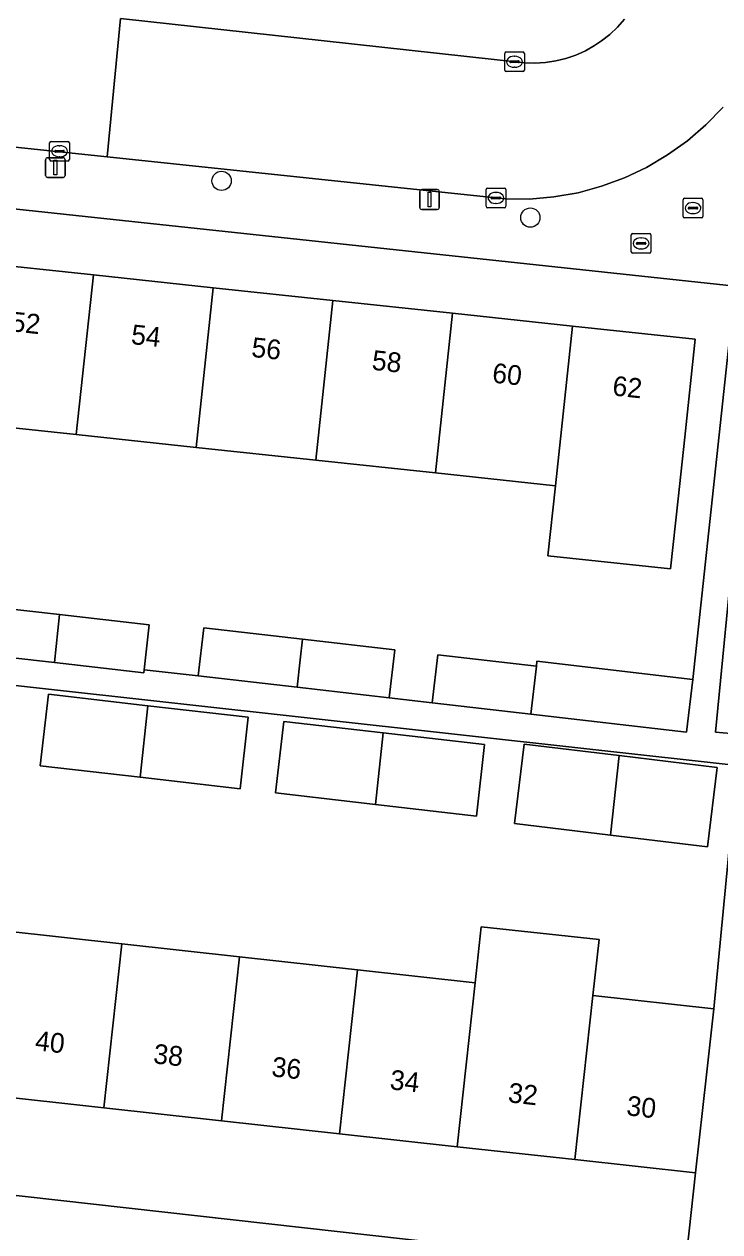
# Model space of a CAD drawing. Extents: x 162026 to 163502, y 387295 to 388169.
# Drawn here: x 162715.4 to 162750.7, y 387939.6 to 388000.8 of the extents above; entities that cross this region are included whole.
import ezdxf

# ---------------------------------------------------------------- set-up
doc = ezdxf.new("R2010")
doc.units = 0
for name, color, linetype in [('IMGEO_Boom', 7, 'Continuous'), ('IMGEO_Brandkraan', 7, 'Continuous'), ('IMGEO_Erf', 7, 'Continuous'), ('IMGEO_Kolk', 7, 'Continuous'), ('IMGEO_Lichtmast', 7, 'Continuous'), ('IMGEO_Pand', 7, 'Continuous'), ('IMGEO_Pand_nummerreeks', 7, 'Continuous'), ('IMGEO_Rijbaan_lokaal_open', 7, 'Continuous'), ('IMGEO_Rioolput', 7, 'Continuous'), ('IMGEO_Voetpad_open', 7, 'Continuous')]:
    doc.layers.add(name, color=color, linetype=linetype)

msp = doc.modelspace()

# ---------------------------------------------------------------- linework, layer by layer
at = {"layer": 'IMGEO_Boom'}
for centre in [(162725.435, 387992.901), (162741.089, 387991.039)]:
    msp.add_circle(centre, 0.489, dxfattribs=at)
at = {"layer": 'IMGEO_Brandkraan'}
for p, q in [((162746.204, 387989.305), (162746.204, 387990.157)), ((162746.279, 387990.231), (162747.131, 387990.231)), ((162746.463, 387989.725), (162746.463, 387989.737)), ((162746.506, 387989.774), (162746.904, 387989.774)), ((162746.692, 387990.011), (162746.717, 387990.011)), ((162746.947, 387989.737), (162746.947, 387989.725)), ((162747.205, 387990.157), (162747.205, 387989.305)), ((162747.131, 387989.231), (162746.279, 387989.231)), ((162746.901, 387989.688), (162746.503, 387989.688)), ((162746.715, 387989.451), (162746.69, 387989.451))]:
    msp.add_line(p, q, dxfattribs=at)
for points in [[(162746.204, 387989.305), (162746.204, 387990.157)], [(162746.279, 387990.231), (162747.131, 387990.231)], [(162747.205, 387990.157), (162747.205, 387989.305)], [(162747.131, 387989.231), (162746.279, 387989.231)]]:
    msp.add_lwpolyline(points, dxfattribs=at)
for centre, radius, start, end in [((162746.281, 387990.155), 0.0765, 91.55205, 178.44795), ((162746.281, 387990.155), 0.0765, 91.55205, 178.44795), ((162746.503, 387989.734), 0.0403, 85.87752, 175.75265), ((162746.5, 387989.724), 0.0366, 178.93798, 274.71019), ((162746.904, 387989.731), 0.043, 264.86636, 352.45326), ((162746.908, 387989.736), 0.0386, 1.73085, 96.63898), ((162747.129, 387990.155), 0.0765, 1.55205, 88.44795), ((162747.129, 387990.155), 0.0765, 1.55205, 88.44795), ((162746.281, 387989.307), 0.0765, 181.55205, 268.44795), ((162746.281, 387989.307), 0.0765, 181.55205, 268.44795), ((162747.129, 387989.307), 0.0765, 271.55205, 358.44795), ((162747.129, 387989.307), 0.0765, 271.55205, 358.44795)]:
    msp.add_arc(centre, radius, start, end, dxfattribs=at)
for centre, major_axis, ratio, start_param, end_param in [((162746.691, 387989.731), (-0.387, 0.002), 0.722429, 4.712389, 7.853982), ((162746.716, 387989.731), (-0.39, 0.002), 0.717154, 1.570796, 4.712389)]:
    msp.add_ellipse(centre, major_axis=major_axis, ratio=ratio, start_param=start_param, end_param=end_param, dxfattribs=at)
at = {"layer": 'IMGEO_Erf'}
for points in [[(162712.537, 387971.435), (162717.223, 387970.908), (162721.768, 387970.397), (162721.511, 387968.115), (162724.257, 387967.811), (162724.539, 387970.243), (162729.546, 387969.663), (162734.214, 387969.122), (162733.932, 387966.689), (162736.117, 387966.436), (162736.4, 387968.868), (162741.395, 387968.288), (162741.424, 387968.54), (162749.323, 387967.624), (162751.48, 387987.565), (162710.775, 387991.923)], [(162712.866, 387988.779), (162718.937, 387988.131), (162725.009, 387987.483), (162731.08, 387986.835), (162737.151, 387986.188), (162743.223, 387985.54), (162749.443, 387984.876), (162748.913, 387979.905), (162748.579, 387976.779), (162748.2, 387973.23), (162741.979, 387973.894), (162742.358, 387977.443), (162736.286, 387978.091), (162730.215, 387978.739), (162724.144, 387979.386), (162718.071, 387980.034), (162712, 387980.682)]]:
    msp.add_lwpolyline(points, dxfattribs=at)
for points in [[(162804.181, 387972.767), (162794.443, 387973.799), (162788.368, 387974.442), (162782.293, 387975.086), (162776.218, 387975.73), (162775.936, 387973.084), (162769.862, 387973.731), (162770.143, 387976.373), (162764.068, 387977.017), (162757.993, 387977.661), (162751.772, 387978.32), (162750.476, 387964.948), (162751.256, 387964.872), (162751.503, 387967.118), (162756.794, 387966.535), (162761.794, 387965.984), (162761.547, 387963.737), (162763.418, 387963.554), (162763.665, 387965.8), (162768.954, 387965.217), (162773.956, 387964.666), (162773.709, 387962.419), (162802.644, 387959.086)], [(162751.58, 387963.255), (162679.75, 387971.22), (162679.179, 387966.073), (162677.505, 387965.343), (162677.088, 387965.396), (162676.846, 387963.188), (162681.041, 387962.727), (162685.006, 387962.292), (162684.551, 387958.146), (162684.653, 387958.135), (162686.232, 387957.962), (162690.521, 387957.491), (162696.492, 387956.835), (162702.463, 387956.18), (162708.435, 387955.524), (162714.406, 387954.869), (162720.377, 387954.213), (162726.348, 387953.558), (162732.319, 387952.902), (162738.291, 387952.246), (162738.602, 387955.083), (162744.573, 387954.428), (162744.262, 387951.591), (162750.383, 387950.919)], [(162716.237, 387963.245), (162716.655, 387966.871), (162721.701, 387966.288), (162726.789, 387965.701), (162726.37, 387962.076), (162721.304, 387962.661)], [(162728.171, 387961.868), (162728.59, 387965.494), (162733.636, 387964.911), (162738.771, 387964.319), (162738.352, 387960.694), (162733.238, 387961.284)], [(162745.155, 387959.729), (162740.29, 387960.318), (162740.778, 387964.347), (162745.597, 387963.764), (162750.552, 387963.164), (162750.065, 387959.135)], [(162731.407, 387944.587), (162725.436, 387945.242), (162719.465, 387945.898), (162713.494, 387946.553), (162707.524, 387947.209), (162701.552, 387947.864), (162695.581, 387948.52), (162689.61, 387949.175), (162683.638, 387949.831), (162677.515, 387950.503), (162677.321, 387948.686), (162677.003, 387945.703), (162701.295, 387942.986), (162748.917, 387937.66), (162749.47, 387942.604), (162743.35, 387943.276), (162737.379, 387943.931)]]:
    msp.add_lwpolyline(points, close=True, dxfattribs=at)
at = {"layer": 'IMGEO_Kolk'}
for p, q in [((162739.788, 387998.513), (162739.788, 387999.365)), ((162739.863, 387999.439), (162740.715, 387999.439)), ((162740.047, 387998.933), (162740.047, 387998.945)), ((162740.485, 387998.896), (162740.087, 387998.896)), ((162740.09, 387998.982), (162740.488, 387998.982)), ((162740.276, 387999.219), (162740.301, 387999.219)), ((162740.531, 387998.945), (162740.531, 387998.933)), ((162740.789, 387999.365), (162740.789, 387998.513)), ((162740.715, 387998.439), (162739.863, 387998.439)), ((162740.299, 387998.659), (162740.274, 387998.659)), ((162716.719, 387993.979), (162716.719, 387994.831)), ((162716.794, 387994.905), (162717.646, 387994.905)), ((162717.207, 387994.685), (162717.232, 387994.685)), ((162717.72, 387994.831), (162717.72, 387993.979)), ((162716.978, 387994.399), (162716.978, 387994.411)), ((162717.416, 387994.362), (162717.018, 387994.362)), ((162717.021, 387994.448), (162717.419, 387994.448)), ((162717.23, 387994.125), (162717.205, 387994.125)), ((162717.462, 387994.411), (162717.462, 387994.399)), ((162717.646, 387993.905), (162716.794, 387993.905)), ((162738.844, 387991.611), (162738.844, 387992.463)), ((162738.919, 387992.537), (162739.771, 387992.537)), ((162739.332, 387992.317), (162739.357, 387992.317)), ((162739.845, 387992.463), (162739.845, 387991.611)), ((162739.103, 387992.031), (162739.103, 387992.043)), ((162739.541, 387991.994), (162739.143, 387991.994)), ((162739.146, 387992.08), (162739.544, 387992.08)), ((162739.355, 387991.757), (162739.33, 387991.757)), ((162739.587, 387992.043), (162739.587, 387992.031)), ((162739.771, 387991.537), (162738.919, 387991.537))]:
    msp.add_line(p, q, dxfattribs=at)
for points in [[(162739.788, 387998.513), (162739.788, 387999.365)], [(162739.863, 387999.439), (162740.715, 387999.439)], [(162740.789, 387999.365), (162740.789, 387998.513)], [(162740.715, 387998.439), (162739.863, 387998.439)], [(162716.719, 387993.979), (162716.719, 387994.831)], [(162716.794, 387994.905), (162717.646, 387994.905)], [(162717.72, 387994.831), (162717.72, 387993.979)], [(162717.646, 387993.905), (162716.794, 387993.905)], [(162738.844, 387991.611), (162738.844, 387992.463)], [(162738.919, 387992.537), (162739.771, 387992.537)], [(162739.845, 387992.463), (162739.845, 387991.611)], [(162739.771, 387991.537), (162738.919, 387991.537)]]:
    msp.add_lwpolyline(points, dxfattribs=at)
for centre, radius, start, end in [((162739.865, 387999.363), 0.0765, 91.55205, 178.44795), ((162739.865, 387999.363), 0.0765, 91.55205, 178.44795), ((162740.087, 387998.942), 0.0403, 85.87752, 175.75265), ((162740.084, 387998.932), 0.0366, 178.93798, 274.71019), ((162740.488, 387998.939), 0.043, 264.86636, 352.45326), ((162740.492, 387998.944), 0.0386, 1.73085, 96.63898), ((162740.713, 387999.363), 0.0765, 1.55205, 88.44795), ((162740.713, 387999.363), 0.0765, 1.55205, 88.44795), ((162739.865, 387998.515), 0.0765, 181.55205, 268.44795), ((162739.865, 387998.515), 0.0765, 181.55205, 268.44795), ((162740.713, 387998.515), 0.0765, 271.55205, 358.44795), ((162740.713, 387998.515), 0.0765, 271.55205, 358.44795), ((162716.796, 387994.829), 0.0765, 91.55205, 178.44795), ((162716.796, 387994.829), 0.0765, 91.55205, 178.44795), ((162717.644, 387994.829), 0.0765, 1.55205, 88.44795), ((162717.644, 387994.829), 0.0765, 1.55205, 88.44795), ((162717.018, 387994.408), 0.0403, 85.87752, 175.75265), ((162717.015, 387994.398), 0.0366, 178.93798, 274.71019), ((162717.419, 387994.405), 0.043, 264.86636, 352.45326), ((162717.423, 387994.41), 0.0386, 1.73085, 96.63898), ((162716.796, 387993.981), 0.0765, 181.55205, 268.44795), ((162716.796, 387993.981), 0.0765, 181.55205, 268.44795), ((162717.644, 387993.981), 0.0765, 271.55205, 358.44795), ((162717.644, 387993.981), 0.0765, 271.55205, 358.44795), ((162738.921, 387992.461), 0.0765, 91.55205, 178.44795), ((162738.921, 387992.461), 0.0765, 91.55205, 178.44795), ((162739.769, 387992.461), 0.0765, 1.55205, 88.44795), ((162739.769, 387992.461), 0.0765, 1.55205, 88.44795), ((162738.921, 387991.613), 0.0765, 181.55205, 268.44795), ((162738.921, 387991.613), 0.0765, 181.55205, 268.44795), ((162739.143, 387992.04), 0.0403, 85.87752, 175.75265), ((162739.14, 387992.03), 0.0366, 178.93798, 274.71019), ((162739.544, 387992.037), 0.043, 264.86636, 352.45326), ((162739.548, 387992.042), 0.0386, 1.73085, 96.63898), ((162739.769, 387991.613), 0.0765, 271.55205, 358.44795), ((162739.769, 387991.613), 0.0765, 271.55205, 358.44795)]:
    msp.add_arc(centre, radius, start, end, dxfattribs=at)
for centre, major_axis, ratio, start_param, end_param in [((162740.275, 387998.939), (-0.387, 0.002), 0.722429, 4.712389, 7.853982), ((162740.3, 387998.939), (-0.39, 0.002), 0.717154, 1.570796, 4.712389), ((162717.206, 387994.405), (-0.387, 0.002), 0.722429, 4.712389, 7.853982), ((162717.231, 387994.405), (-0.39, 0.002), 0.717154, 1.570796, 4.712389), ((162739.331, 387992.037), (-0.387, 0.002), 0.722429, 4.712389, 7.853982), ((162739.356, 387992.037), (-0.39, 0.002), 0.717154, 1.570796, 4.712389)]:
    msp.add_ellipse(centre, major_axis=major_axis, ratio=ratio, start_param=start_param, end_param=end_param, dxfattribs=at)
at = {"layer": 'IMGEO_Lichtmast'}
for p, q in [((162716.613, 387994.076), (162717.403, 387994.076)), ((162717.403, 387994.076), (162716.613, 387994.076)), ((162716.513, 387993.176), (162716.513, 387993.976)), ((162716.513, 387993.976), (162716.513, 387993.176)), ((162717.503, 387993.976), (162717.503, 387993.176)), ((162717.503, 387993.176), (162717.503, 387993.976)), ((162717.403, 387993.076), (162716.613, 387993.076)), ((162716.613, 387993.076), (162717.403, 387993.076)), ((162735.481, 387991.557), (162735.481, 387992.357)), ((162735.481, 387992.357), (162735.481, 387991.557)), ((162735.581, 387992.457), (162736.371, 387992.457)), ((162736.371, 387992.457), (162735.581, 387992.457)), ((162736.471, 387992.357), (162736.471, 387991.557)), ((162736.471, 387991.557), (162736.471, 387992.357)), ((162736.371, 387991.457), (162735.581, 387991.457)), ((162735.581, 387991.457), (162736.371, 387991.457))]:
    msp.add_line(p, q, dxfattribs=at)
for points in [[(162716.933, 387993.951), (162717.083, 387993.951), (162717.083, 387993.201), (162716.933, 387993.201), (162716.933, 387993.951)], [(162735.901, 387992.332), (162736.051, 387992.332), (162736.051, 387991.582), (162735.901, 387991.582), (162735.901, 387992.332)]]:
    msp.add_lwpolyline(points, dxfattribs=at)
for centre, start, end in [((162716.613, 387993.976), 90, 180), ((162716.613, 387993.976), 90, 180), ((162717.403, 387993.976), 0, 90), ((162717.403, 387993.976), 360, 90), ((162716.613, 387993.176), 180, 270), ((162716.613, 387993.176), 180, 270), ((162717.403, 387993.176), 270, 0), ((162717.403, 387993.176), 270, 0), ((162735.581, 387992.357), 90, 180), ((162735.581, 387992.357), 90, 180), ((162736.371, 387992.357), 0, 90), ((162736.371, 387992.357), 360, 90), ((162735.581, 387991.557), 180, 270), ((162735.581, 387991.557), 180, 270), ((162736.371, 387991.557), 270, 0), ((162736.371, 387991.557), 270, 0)]:
    msp.add_arc(centre, 0.1, start, end, dxfattribs=at)
at = {"layer": 'IMGEO_Pand'}
for points in [[(162718.937, 387988.131), (162712.866, 387988.779), (162712, 387980.682), (162718.071, 387980.034)], [(162718.071, 387980.034), (162724.144, 387979.386), (162725.009, 387987.483), (162718.937, 387988.131)], [(162724.144, 387979.386), (162730.215, 387978.739), (162731.08, 387986.835), (162725.009, 387987.483)], [(162737.151, 387986.188), (162731.08, 387986.835), (162730.215, 387978.739), (162736.286, 387978.091)], [(162743.223, 387985.54), (162737.151, 387986.188), (162736.286, 387978.091), (162742.358, 387977.443)], [(162748.913, 387979.905), (162749.443, 387984.876), (162743.223, 387985.54), (162742.358, 387977.443), (162741.979, 387973.894), (162748.2, 387973.23), (162748.579, 387976.779)], [(162717.223, 387970.908), (162712.537, 387971.435), (162712.279, 387969.139), (162712.264, 387969.001), (162716.962, 387968.472)], [(162721.768, 387970.397), (162717.223, 387970.908), (162716.962, 387968.472), (162721.494, 387967.962), (162721.511, 387968.115)], [(162729.546, 387969.663), (162724.539, 387970.243), (162724.257, 387967.811), (162729.263, 387967.231), (162729.424, 387968.617)], [(162734.214, 387969.122), (162729.546, 387969.663), (162729.424, 387968.617), (162729.263, 387967.231), (162733.932, 387966.689)], [(162741.395, 387968.288), (162736.4, 387968.868), (162736.117, 387966.436), (162741.113, 387965.856)], [(162749.323, 387967.624), (162741.424, 387968.54), (162741.395, 387968.288), (162741.113, 387965.856), (162749.012, 387964.94)], [(162721.701, 387966.288), (162716.655, 387966.871), (162716.237, 387963.245), (162721.304, 387962.661)], [(162726.789, 387965.701), (162721.701, 387966.288), (162721.304, 387962.661), (162726.37, 387962.076)], [(162733.636, 387964.911), (162728.59, 387965.494), (162728.171, 387961.868), (162733.238, 387961.284)], [(162738.352, 387960.694), (162738.771, 387964.319), (162733.636, 387964.911), (162733.238, 387961.284)], [(162745.597, 387963.764), (162740.778, 387964.347), (162740.29, 387960.318), (162745.155, 387959.729)], [(162745.597, 387963.764), (162745.155, 387959.729), (162750.065, 387959.135), (162750.552, 387963.164)], [(162713.494, 387946.553), (162719.465, 387945.898), (162720.377, 387954.213), (162714.406, 387954.869)], [(162738.291, 387952.246), (162737.379, 387943.931), (162743.35, 387943.276), (162744.262, 387951.591), (162744.573, 387954.428), (162738.602, 387955.083)], [(162719.465, 387945.898), (162725.436, 387945.242), (162726.348, 387953.558), (162720.377, 387954.213)], [(162732.319, 387952.902), (162726.348, 387953.558), (162725.436, 387945.242), (162731.407, 387944.587)], [(162738.291, 387952.246), (162732.319, 387952.902), (162731.407, 387944.587), (162737.379, 387943.931)], [(162743.35, 387943.276), (162749.47, 387942.604), (162750.016, 387947.575), (162750.383, 387950.919), (162744.262, 387951.591)]]:
    msp.add_lwpolyline(points, close=True, dxfattribs=at)
at = {"layer": 'IMGEO_Rijbaan_lokaal_open'}
for points in [[(162693.094, 388089.517), (162684.159, 388006.341), (162684.447, 388005.278), (162684.829, 388004.245), (162685.302, 388003.25), (162685.861, 388002.301), (162686.503, 388001.406), (162686.561, 388001.333), (162687.793, 388000), (162689.363, 387998.753), (162690.314, 387998.176), (162691.313, 387997.687), (162692.352, 387997.289), (162693.422, 387996.985), (162694.516, 387996.778), (162695.358, 387996.686), (162711.103, 387995.021), (162719.635, 387994.119), (162720.319, 388001.136)], [(162745.855, 388001.097), (162745.504, 388000.697), (162745.12, 388000.331), (162744.704, 388000), (162744.346, 387999.759), (162743.882, 387999.5), (162743.398, 387999.283), (162742.895, 387999.11), (162742.38, 387998.982), (162741.855, 387998.902), (162741.325, 387998.868), (162740.794, 387998.882), (162730.638, 388000), (162720.319, 388001.136), (162719.635, 387994.119), (162739.816, 387991.986), (162741.054, 387991.981), (162742.288, 387992.086), (162743.507, 387992.301), (162744.703, 387992.625), (162745.864, 387993.053), (162746.983, 387993.584), (162748.05, 387994.213), (162749.056, 387994.934), (162749.994, 387995.743), (162750.856, 387996.632)]]:
    msp.add_lwpolyline(points, dxfattribs=at)
at = {"layer": 'IMGEO_Rioolput'}
for p, q in [((162748.835, 387991.093), (162748.835, 387991.945)), ((162748.91, 387992.019), (162749.762, 387992.019)), ((162749.137, 387991.562), (162749.535, 387991.562)), ((162749.323, 387991.799), (162749.348, 387991.799)), ((162749.836, 387991.945), (162749.836, 387991.093)), ((162749.762, 387991.019), (162748.91, 387991.019)), ((162749.094, 387991.513), (162749.094, 387991.525)), ((162749.532, 387991.476), (162749.134, 387991.476)), ((162749.346, 387991.239), (162749.321, 387991.239)), ((162749.578, 387991.525), (162749.578, 387991.513))]:
    msp.add_line(p, q, dxfattribs=at)
for points in [[(162748.835, 387991.093), (162748.835, 387991.945)], [(162748.91, 387992.019), (162749.762, 387992.019)], [(162749.836, 387991.945), (162749.836, 387991.093)], [(162749.762, 387991.019), (162748.91, 387991.019)]]:
    msp.add_lwpolyline(points, dxfattribs=at)
for centre, radius, start, end in [((162748.912, 387991.943), 0.0765, 91.55205, 178.44795), ((162748.912, 387991.943), 0.0765, 91.55205, 178.44795), ((162749.134, 387991.522), 0.0403, 85.87752, 175.75265), ((162749.539, 387991.524), 0.0386, 1.73085, 96.63898), ((162749.76, 387991.943), 0.0765, 1.55205, 88.44795), ((162749.76, 387991.943), 0.0765, 1.55205, 88.44795), ((162748.912, 387991.095), 0.0765, 181.55205, 268.44795), ((162748.912, 387991.095), 0.0765, 181.55205, 268.44795), ((162749.131, 387991.512), 0.0366, 178.93798, 274.71019), ((162749.535, 387991.519), 0.043, 264.86636, 352.45326), ((162749.76, 387991.095), 0.0765, 271.55205, 358.44795), ((162749.76, 387991.095), 0.0765, 271.55205, 358.44795)]:
    msp.add_arc(centre, radius, start, end, dxfattribs=at)
for centre, major_axis, ratio, start_param, end_param in [((162749.322, 387991.519), (-0.387, 0.002), 0.722429, 4.712389, 7.853982), ((162749.347, 387991.519), (-0.39, 0.002), 0.717154, 1.570796, 4.712389)]:
    msp.add_ellipse(centre, major_axis=major_axis, ratio=ratio, start_param=start_param, end_param=end_param, dxfattribs=at)
at = {"layer": 'IMGEO_Voetpad_open'}
for points in [[(162720.319, 388001.136), (162730.638, 388000), (162740.794, 387998.882), (162741.325, 387998.868), (162741.855, 387998.902), (162742.38, 387998.982), (162742.895, 387999.11), (162743.398, 387999.283), (162743.882, 387999.5), (162744.346, 387999.759), (162744.704, 388000), (162745.12, 388000.331), (162745.504, 388000.697), (162745.855, 388001.097)], [(162750.856, 387996.632), (162749.994, 387995.743), (162749.056, 387994.934), (162748.05, 387994.213), (162746.983, 387993.584), (162745.864, 387993.053), (162744.703, 387992.625), (162743.507, 387992.301), (162742.288, 387992.086), (162741.054, 387991.981), (162739.816, 387991.986), (162719.635, 387994.119), (162711.103, 387995.021), (162710.775, 387991.923), (162751.48, 387987.565)], [(162751.48, 387987.565), (162749.323, 387967.624), (162749.012, 387964.94), (162741.113, 387965.856), (162736.117, 387966.436), (162733.932, 387966.689), (162729.263, 387967.231), (162724.257, 387967.811), (162721.511, 387968.115), (162721.494, 387967.962), (162716.962, 387968.472), (162712.264, 387969.001)], [(162751.256, 387964.872), (162750.476, 387964.948), (162751.772, 387978.32)], [(162679.75, 387971.22), (162751.58, 387963.255), (162750.383, 387950.919), (162750.016, 387947.575), (162749.47, 387942.604), (162748.917, 387937.66)]]:
    msp.add_lwpolyline(points, dxfattribs=at)
msp.add_lwpolyline([(162752.817, 387937.224), (162751.55, 387937.366), (162748.917, 387937.66), (162701.295, 387942.986), (162702.555, 387939.115), (162703.67, 387938.989), (162748.181, 387934.106), (162757.807, 387933.481), (162779.258, 387932.931), (162782.007, 387932.861), (162801.986, 387932.348), (162805.944, 387932.247), (162819.724, 387931.849), (162826.542, 387931.671), (162826.579, 387932.752), (162827.471, 387935.166), (162823.01, 387935.45), (162801.65, 387935.99), (162799.982, 387936.032)], close=True, dxfattribs=at)

# ---------------------------------------------------------------- texts
at = {"layer": 'IMGEO_Pand_nummerreeks'}
for s, rotation, p in [('52', 353.90966, (162714.713, 387985.283)), ('54', 353.90966, (162720.817, 387984.632)), ('56', 353.90966, (162726.919, 387983.981)), ('58', 353.90966, (162733.023, 387983.329)), ('60', 353.90966, (162739.124, 387982.678)), ('62', 353.90946, (162745.219, 387982.028)), ('40', 353.73533, (162715.947, 387948.819)), ('38', 353.73533, (162721.943, 387948.161)), ('36', 353.73533, (162727.937, 387947.503)), ('34', 353.73533, (162733.933, 387946.844)), ('32', 353.73533, (162739.926, 387946.187)), ('30', 353.73533, (162745.928, 387945.528))]:
    msp.add_text(s, height=1, rotation=rotation, dxfattribs=at).set_placement(p)

doc.saveas('drawing.dxf')
